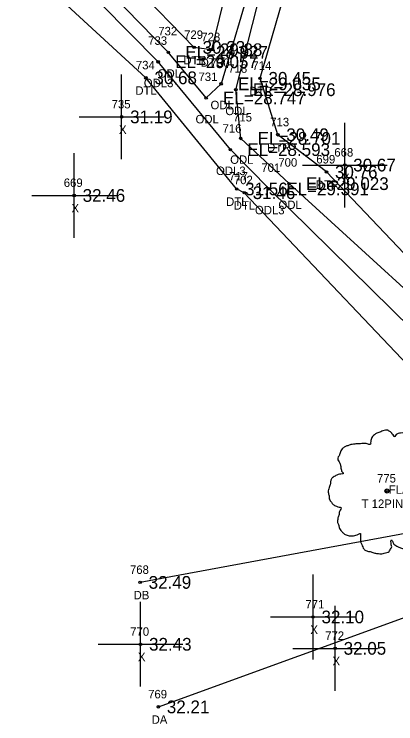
# Model space of a CAD drawing. Extents: x 2042211 to 2045853, y 303080 to 309569.
# Drawn here: x 2042737.9 to 2042782.9, y 307107.6 to 307191.3 of the extents above; entities that cross this region are included whole.
import ezdxf

# ---------------------------------------------------------------- set-up
doc = ezdxf.new("R2010")
doc.units = 0
for name, color, linetype in [('BR_500YR_SCOUR', 7, 'Continuous'), ('RD_EX_Driveway', 7, 'Continuous'), ('RD_EX_Driveway_txCode', 7, 'Continuous'), ('RD_EX_Fence_Other_txCode', 7, 'Continuous'), ('RD_EX_H2O', 7, 'Continuous'), ('RD_EX_H2O_txCode', 7, 'Continuous'), ('RD_EX_Misc', 7, 'Continuous'), ('RD_EX_Misc_txCode', 7, 'Continuous'), ('RD_EX_TX_Driveway_ELEV', 7, 'Continuous'), ('RD_EX_TX_H2O_ELEV', 7, 'Continuous'), ('RD_EX_TX_Misc_ELEV', 7, 'Continuous'), ('RD_EX_VEG_txCode', 7, 'Continuous'), ('RD_SMD_Locator', 7, 'Continuous')]:
    doc.layers.add(name, color=color, linetype=linetype)

msp = doc.modelspace()

# ---------------------------------------------------------------- linework, layer by layer
at = {"layer": 'BR_500YR_SCOUR'}
for centre, radius in [((2042781.914, 307135.024), 0.25), ((2042781.914, 307135.024), 0.15), ((2042781.901, 307135.005), 0.0001)]:
    msp.add_circle(centre, radius, dxfattribs=at)
for points in [[(2042782.045, 307142.191), (2042781.746, 307142.216), (2042781.421, 307142.116), (2042781.171, 307142.016), (2042780.946, 307141.941), (2042780.721, 307141.841), (2042780.421, 307141.666), (2042780.196, 307141.466), (2042780.071, 307141.216), (2042780.021, 307140.991), (2042779.971, 307140.716), (2042779.971, 307140.541), (2042779.846, 307140.516), (2042779.696, 307140.541), (2042779.447, 307140.616), (2042779.197, 307140.616), (2042778.947, 307140.616), (2042778.597, 307140.591), (2042778.247, 307140.591), (2042777.972, 307140.541), (2042777.647, 307140.492), (2042777.273, 307140.367), (2042776.923, 307140.242), (2042776.623, 307139.992), (2042776.373, 307139.517), (2042776.248, 307139.167), (2042776.098, 307138.917), (2042776.248, 307138.467), (2042776.423, 307138.118), (2042776.448, 307137.918), (2042776.523, 307137.493), (2042776.623, 307137.268), (2042776.748, 307137.068), (2042776.673, 307137.043), (2042776.298, 307136.993), (2042775.998, 307136.893), (2042775.573, 307136.668), (2042775.348, 307136.443), (2042775.248, 307136.118), (2042775.223, 307135.769), (2042775.124, 307135.569), (2042775.049, 307135.294), (2042775.024, 307135.219), (2042774.974, 307134.894), (2042775.074, 307134.444), (2042775.099, 307134.094), (2042775.223, 307133.869), (2042775.373, 307133.695), (2042775.548, 307133.445), (2042775.948, 307133.22), (2042776.273, 307133.12), (2042776.473, 307133.095), (2042776.298, 307132.595), (2042776.248, 307132.245), (2042776.123, 307131.845), (2042776.123, 307131.77), (2042776.073, 307131.296), (2042776.223, 307130.971), (2042776.298, 307130.596), (2042776.473, 307130.371), (2042776.748, 307130.071), (2042777.073, 307129.846), (2042777.572, 307129.721), (2042777.972, 307129.746), (2042778.547, 307129.921), (2042778.797, 307129.996), (2042778.772, 307129.821), (2042778.797, 307129.446), (2042778.797, 307129.022), (2042778.947, 307128.697), (2042779.047, 307128.422), (2042779.197, 307128.172), (2042779.522, 307127.947), (2042779.921, 307127.872), (2042780.346, 307127.722), (2042780.796, 307127.647), (2042781.296, 307127.622), (2042781.896, 307127.772), (2042782.17, 307127.897), (2042782.27, 307128.072), (2042782.47, 307128.447), (2042782.42, 307128.672), (2042782.445, 307129.271), (2042782.545, 307129.096), (2042782.72, 307128.747), (2042783.22, 307128.447), (2042783.62, 307128.272), (2042784.095, 307128.122), (2042784.394, 307128.047), (2042784.869, 307128.122), (2042785.244, 307128.197), (2042785.619, 307128.322), (2042785.919, 307128.597), (2042786.094, 307128.872), (2042786.144, 307129.146), (2042786.219, 307129.521), (2042786.269, 307129.696)], [(2042786.269, 307129.696), (2042786.194, 307129.871), (2042786.144, 307130.121), (2042786.219, 307130.096), (2042786.394, 307130.046), (2042786.668, 307129.921), (2042786.893, 307129.846), (2042787.218, 307129.871), (2042787.493, 307129.971), (2042787.943, 307130.246), (2042788.218, 307130.721), (2042788.493, 307131.121), (2042788.568, 307131.445), (2042788.518, 307131.67), (2042788.493, 307132.17), (2042788.293, 307132.42), (2042788.243, 307132.545), (2042788.143, 307132.945), (2042788.218, 307132.995), (2042788.493, 307133.045), (2042788.867, 307133.17), (2042789.142, 307133.295), (2042789.367, 307133.47), (2042789.442, 307133.695), (2042789.417, 307134.094), (2042789.467, 307134.494), (2042789.392, 307134.644), (2042789.292, 307134.794), (2042789.217, 307134.994), (2042789.067, 307135.144), (2042788.967, 307135.294), (2042788.867, 307135.394), (2042788.743, 307135.544), (2042788.568, 307135.669), (2042788.418, 307135.719), (2042788.368, 307135.869), (2042788.518, 307136.068), (2042788.568, 307136.168), (2042788.593, 307136.393), (2042788.818, 307136.743), (2042788.867, 307137.143), (2042788.818, 307137.568), (2042788.768, 307137.843), (2042788.618, 307138.118), (2042788.418, 307138.367), (2042788.293, 307138.542), (2042788.118, 307138.667), (2042787.793, 307138.792), (2042787.543, 307138.842), (2042787.193, 307138.842), (2042786.993, 307138.892), (2042787.018, 307138.942), (2042787.018, 307139.092), (2042787.018, 307139.367), (2042786.943, 307139.817), (2042786.793, 307140.317), (2042786.793, 307140.342), (2042786.693, 307140.591), (2042786.469, 307140.791), (2042786.294, 307140.891), (2042786.094, 307141.016), (2042785.844, 307141.041), (2042785.544, 307141.041), (2042785.269, 307140.991), (2042785.069, 307140.891), (2042784.894, 307140.766), (2042784.819, 307140.916), (2042784.719, 307141.216), (2042784.669, 307141.366), (2042784.519, 307141.541), (2042784.295, 307141.741), (2042783.845, 307141.866), (2042783.22, 307141.791), (2042782.92, 307141.591), (2042782.77, 307141.416), (2042782.72, 307141.541), (2042782.52, 307141.741), (2042782.42, 307141.916), (2042782.245, 307142.041), (2042782.095, 307142.141), (2042781.995, 307142.191)]]:
    msp.add_spline(points, degree=3, dxfattribs=at)
at = {"layer": 'RD_EX_Driveway'}
for points in [[(2042833.55, 307154.384), (2042825.159, 307146.837), (2042813.676, 307139.379), (2042805.118, 307136.689), (2042787.057, 307130.546), (2042752.791, 307124.242)], [(2042754.933, 307109.556), (2042788.047, 307121.589), (2042808.918, 307126.626), (2042824.427, 307129.552), (2042837.641, 307128.77)]]:
    msp.add_lwpolyline(points, dxfattribs=at)
at = {"layer": 'RD_EX_H2O'}
for points in [[(2042814.027, 307149.05), (2042810.112, 307144.206), (2042802.017, 307139.291), (2042796.625, 307137.517), (2042789.542, 307144.391), (2042765.069, 307170.219), (2042764.169, 307170.659), (2042753.465, 307183.772), (2042731.919, 307203.607), (2042715.016, 307220.147), (2042682.706, 307253.516), (2042652.804, 307280.333), (2042645.058, 307288.416)], [(2042798.162, 307141.437), (2042792.071, 307147.012), (2042768.023, 307170.668), (2042763.43, 307175.3), (2042754.912, 307185.665), (2042734.729, 307206.069), (2042717.18, 307221.145), (2042685.329, 307255.34), (2042657.065, 307284.58)], [(2042770.538, 307208.776), (2042766.098, 307195.775), (2042762.333, 307183.062), (2042760.565, 307181.394), (2042756.105, 307186.782), (2042736.262, 307207.113), (2042718.537, 307222.325), (2042687.24, 307256.919), (2042685.675, 307258.5)], [(2042814.027, 307149.05), (2042812.345, 307160.168), (2042807.995, 307165.577), (2042796.924, 307172.805), (2042790.514, 307171.687), (2042792.711, 307164.761), (2042799.253, 307156.934), (2042800.452, 307151.156), (2042798.465, 307149.319), (2042796.137, 307150.217), (2042774.771, 307172.667), (2042769.031, 307177.057), (2042766.927, 307183.712), (2042770.194, 307195.04), (2042774.132, 307209.863), (2042772.991, 307212.659), (2042769.772, 307209.877), (2042763.427, 307196.276), (2042761.186, 307187.089), (2042759.154, 307187.365), (2042738.043, 307209.089), (2042720.637, 307223.823), (2042688.551, 307257.732)], [(2042799.58, 307143.305), (2042794.228, 307149.499), (2042770.351, 307171.286), (2042764.65, 307176.624), (2042764.081, 307182.37), (2042767.479, 307195.816), (2042771.696, 307208.761)]]:
    msp.add_lwpolyline(points, dxfattribs=at)
at = {"layer": 'RD_EX_Misc'}
for p, q in [((2042750.602, 307174.163), (2042750.602, 307184.163)), ((2042745.602, 307179.163), (2042755.602, 307179.163)), ((2042776.924, 307168.48), (2042776.924, 307178.48)), ((2042745.003, 307164.894), (2042745.003, 307174.894)), ((2042771.924, 307173.48), (2042781.924, 307173.48)), ((2042740.003, 307169.894), (2042750.003, 307169.894)), ((2042773.182, 307115.161), (2042773.182, 307125.161)), ((2042752.835, 307111.942), (2042752.835, 307121.942)), ((2042775.796, 307111.46), (2042775.796, 307121.46)), ((2042768.182, 307120.161), (2042778.182, 307120.161)), ((2042747.835, 307116.942), (2042757.835, 307116.942)), ((2042770.796, 307116.46), (2042780.796, 307116.46))]:
    msp.add_line(p, q, dxfattribs=at)
at = {"layer": 'RD_SMD_Locator'}
for centre in [(2042759.154, 307187.365), (2042761.186, 307187.089), (2042756.105, 307186.782), (2042754.912, 307185.665), (2042753.465, 307183.772), (2042766.927, 307183.712), (2042762.333, 307183.062), (2042764.081, 307182.37), (2042760.565, 307181.394), (2042750.602, 307179.163), (2042769.031, 307177.057), (2042764.65, 307176.624), (2042763.43, 307175.3), (2042776.924, 307173.48), (2042774.771, 307172.667), (2042770.351, 307171.286), (2042764.169, 307170.659), (2042768.023, 307170.668), (2042745.003, 307169.894), (2042765.069, 307170.219), (2042752.791, 307124.242), (2042773.182, 307120.161), (2042752.835, 307116.942), (2042775.796, 307116.46), (2042754.933, 307109.556)]:
    msp.add_circle(centre, 0.15, dxfattribs=at)

# ---------------------------------------------------------------- texts
at = {"layer": 'RD_EX_Driveway_txCode'}
for s, p in [('768', (2042751.586, 307125.242)), ('DB', (2042752.011, 307122.242)), ('769', (2042753.729, 307110.556)), ('DA', (2042754.138, 307107.556))]:
    msp.add_text(s, height=1, dxfattribs=at).set_placement(p)
at = {"layer": 'RD_EX_Fence_Other_txCode'}
msp.add_text('FLA GATE', height=1, dxfattribs=at).set_placement((2042782.119, 307134.69))
at = {"layer": 'RD_EX_H2O_txCode'}
for s, p in [('732', (2042754.924, 307188.782)), ('729', (2042757.973, 307188.365)), ('728', (2042760.005, 307188.089)), ('733', (2042753.731, 307187.665)), ('DTR', (2042757.886, 307185.365)), ('734', (2042752.284, 307184.772)), ('DTR', (2042759.919, 307185.089)), ('730', (2042761.113, 307185.062)), ('714', (2042766.029, 307184.712)), ('ODL', (2042754.861, 307183.782)), ('718', (2042763.183, 307184.37)), ('731', (2042759.668, 307183.394)), ('ODL3', (2042753.219, 307182.665)), ('DTL', (2042752.221, 307181.772)), ('DTR', (2042765.659, 307181.712)), ('ODL', (2042761.089, 307180.062)), ('ODL', (2042762.837, 307179.37)), ('ODL', (2042759.321, 307178.394)), ('715', (2042763.752, 307178.624)), ('713', (2042768.133, 307178.057)), ('716', (2042762.509, 307177.3)), ('DTR', (2042767.763, 307175.057)), ('ODL', (2042763.406, 307173.624)), ('699', (2042773.567, 307173.667)), ('700', (2042769.091, 307173.286)), ('ODL3', (2042761.737, 307172.3)), ('701', (2042767.086, 307172.668)), ('717', (2042763.271, 307171.659)), ('702', (2042763.849, 307171.219)), ('DTR', (2042773.504, 307170.667)), ('DTL', (2042762.925, 307168.659)), ('DTL', (2042763.825, 307168.219)), ('ODL', (2042769.107, 307168.286)), ('ODL3', (2042766.33, 307167.668))]:
    msp.add_text(s, height=1, dxfattribs=at).set_placement(p)
at = {"layer": 'RD_EX_Misc_txCode'}
for s, p in [('735', (2042749.421, 307180.163)), ('X', (2042750.287, 307177.163)), ('668', (2042775.695, 307174.48)), ('X', (2042776.609, 307171.48)), ('669', (2042743.775, 307170.894)), ('X', (2042744.688, 307167.894)), ('771', (2042772.284, 307121.161)), ('770', (2042751.615, 307117.942)), ('X', (2042772.867, 307118.161)), ('772', (2042774.615, 307117.46)), ('X', (2042752.52, 307114.942)), ('X', (2042775.481, 307114.46))]:
    msp.add_text(s, height=1, dxfattribs=at).set_placement(p)
at = {"layer": 'RD_EX_TX_Driveway_ELEV'}
for s, p in [('32.49', (2042753.791, 307123.492)), ('32.21', (2042755.933, 307108.806))]:
    msp.add_text(s, height=1.5, dxfattribs=at).set_placement(p)
at = {"layer": 'RD_EX_TX_H2O_ELEV'}
for s, p in [('30.23', (2042760.154, 307186.615)), ('EL=28.927', (2042758.105, 307186.032)), ('29.88', (2042762.186, 307186.339)), ('EL=29.057', (2042756.912, 307184.915)), ('30.68', (2042754.465, 307183.022)), ('EL=29.035', (2042764.333, 307182.312)), ('30.45', (2042767.927, 307182.962)), ('EL=28.976', (2042766.081, 307181.62)), ('EL=28.747', (2042762.565, 307180.644)), ('EL=28.701', (2042766.65, 307175.874)), ('30.49', (2042770.031, 307176.307)), ('EL=28.593', (2042765.43, 307174.55)), ('30.76', (2042775.771, 307171.917)), ('31.56', (2042765.169, 307169.909)), ('EL=29.391', (2042770.023, 307169.918)), ('EL=29.023', (2042772.351, 307170.536)), ('31.46', (2042766.069, 307169.469))]:
    msp.add_text(s, height=1.5, dxfattribs=at).set_placement(p)
at = {"layer": 'RD_EX_TX_Misc_ELEV'}
for s, p in [('31.19', (2042751.602, 307178.413)), ('30.67', (2042777.924, 307172.73)), ('32.46', (2042746.003, 307169.144)), ('32.10', (2042774.182, 307119.411)), ('32.43', (2042753.835, 307116.192)), ('32.05', (2042776.796, 307115.71))]:
    msp.add_text(s, height=1.5, dxfattribs=at).set_placement(p)
at = {"layer": 'RD_EX_VEG_txCode'}
for s, p in [('775', (2042780.732, 307136.024)), ('T 12PINE', (2042778.91, 307133.024))]:
    msp.add_text(s, height=1, dxfattribs=at).set_placement(p)

doc.saveas('drawing.dxf')
